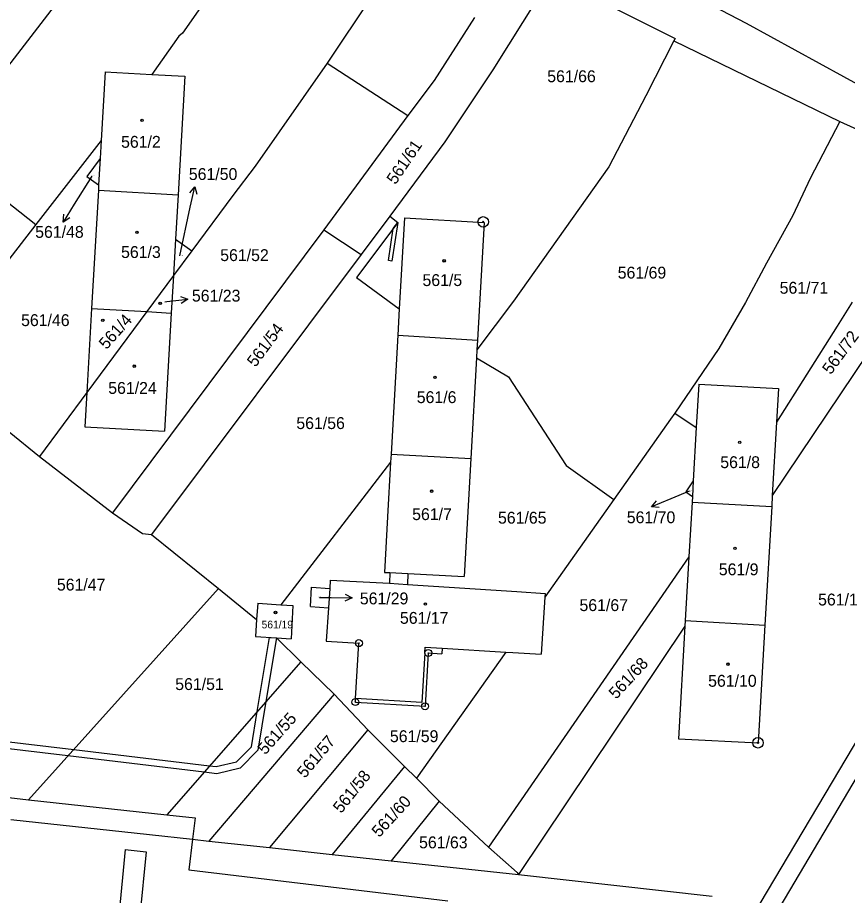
# Model space of a CAD drawing. Extents: x -593183 to -588034, y -1130415 to -1124994.
# Drawn here: x -591460.4 to -591341.4, y -1128632.8 to -1128507 of the extents above; entities that cross this region are included whole.
import ezdxf

# ---------------------------------------------------------------- set-up
doc = ezdxf.new("R2010")
doc.units = 0
for name, color, linetype in [('Vrstva 1', 7, 'Continuous'), ('Vrstva 16', 7, 'Continuous'), ('Vrstva 18', 7, 'Continuous'), ('Vrstva 19', 7, 'Continuous'), ('Vrstva 24', 7, 'Continuous'), ('Vrstva 25', 7, 'Continuous'), ('Vrstva 27', 7, 'Continuous'), ('Vrstva 4', 7, 'Continuous')]:
    doc.layers.add(name, color=color, linetype=linetype)

msp = doc.modelspace()

# ---------------------------------------------------------------- linework, layer by layer
at = {"layer": 'Vrstva 1'}
for p, q in [((-591429.49, -1128498.84), (-591436.75, -1128509.24)), ((-591405.75, -1128498.16), (-591413.93, -1128510.37)), ((-591383.82, -1128500.98), (-591392.27, -1128514.5)), ((-591366.4, -1128502.34), (-591355.96, -1128507.78)), ((-591455.16, -1128505.38), (-591471.14, -1128526.11)), ((-591376.16, -1128504.97), (-591366.14, -1128509.99)), ((-591394.89, -1128506.99), (-591400.68, -1128516.01)), ((-591355.96, -1128507.78), (-591320.75, -1128527.18)), ((-591437.27, -1128509.65), (-591441.13, -1128515.15)), ((-591436.75, -1128509.24), (-591437.27, -1128509.65)), ((-591413.93, -1128510.37), (-591416, -1128513.53)), ((-591366.33, -1128510.35), (-591370.32, -1128518.22)), ((-591366.14, -1128509.99), (-591366.33, -1128510.35)), ((-591366.33, -1128510.35), (-591342.53, -1128521.88)), ((-591416, -1128513.53), (-591426.31, -1128528.32)), ((-591416, -1128513.53), (-591404.46, -1128521.03)), ((-591447.84, -1128514.79), (-591448.4, -1128524.61)), ((-591447.84, -1128514.79), (-591441.13, -1128515.15)), ((-591441.13, -1128515.15), (-591436.41, -1128515.41)), ((-591436.41, -1128515.41), (-591437.38, -1128532.41)), ((-591392.27, -1128514.5), (-591399.16, -1128524.79)), ((-591400.68, -1128516.01), (-591404.46, -1128521.03)), ((-591370.32, -1128518.22), (-591375.64, -1128528.38)), ((-591404.46, -1128521.03), (-591416.48, -1128537.4)), ((-591342.53, -1128521.88), (-591346.79, -1128530.08)), ((-591342.53, -1128521.88), (-591329.04, -1128528.12)), ((-591448.4, -1128524.61), (-591457.78, -1128536.64)), ((-591448.4, -1128524.61), (-591448.55, -1128527.18)), ((-591399.16, -1128524.79), (-591407.02, -1128535.47)), ((-591471.14, -1128526.11), (-591457.78, -1128536.64)), ((-591448.55, -1128527.18), (-591450.45, -1128529.79)), ((-591448.55, -1128527.18), (-591448.77, -1128530.98)), ((-591426.31, -1128528.32), (-591429.52, -1128532.51)), ((-591375.64, -1128528.38), (-591389.3, -1128547.67)), ((-591450.45, -1128529.79), (-591448.77, -1128530.98)), ((-591346.79, -1128530.08), (-591349.26, -1128535.35)), ((-591448.81, -1128531.73), (-591449.77, -1128548.68)), ((-591448.77, -1128530.98), (-591448.81, -1128531.73)), ((-591448.81, -1128531.73), (-591437.38, -1128532.41)), ((-591437.38, -1128532.41), (-591437.74, -1128538.77)), ((-591429.52, -1128532.51), (-591435.42, -1128540.41)), ((-591407.02, -1128535.47), (-591411.12, -1128540.94)), ((-591407.02, -1128535.47), (-591405.9, -1128536.36)), ((-591349.26, -1128535.35), (-591353.06, -1128542.19)), ((-591457.78, -1128536.64), (-591473.07, -1128556.47)), ((-591405.9, -1128536.36), (-591411.82, -1128544.27)), ((-591404.95, -1128535.7), (-591405.69, -1128548.76)), ((-591404.95, -1128535.7), (-591393.52, -1128536.38)), ((-591393.52, -1128536.38), (-591394.47, -1128553.26)), ((-591416.48, -1128537.4), (-591446.78, -1128578)), ((-591416.48, -1128537.4), (-591411.12, -1128540.94)), ((-591437.74, -1128538.77), (-591438.04, -1128543.96)), ((-591437.74, -1128538.77), (-591435.42, -1128540.41)), ((-591435.42, -1128540.41), (-591438.04, -1128543.96)), ((-591411.12, -1128540.94), (-591441.2, -1128581.1)), ((-591353.06, -1128542.19), (-591356.06, -1128547.85)), ((-591438.04, -1128543.96), (-591441.87, -1128549.14)), ((-591438.04, -1128543.96), (-591438.35, -1128549.35)), ((-591411.82, -1128544.27), (-591405.69, -1128548.76)), ((-591389.3, -1128547.67), (-591394.55, -1128554.63)), ((-591356.06, -1128547.85), (-591359.88, -1128554.45)), ((-591340.76, -1128547.81), (-591342.92, -1128551.24)), ((-591449.77, -1128548.68), (-591450.46, -1128560.76)), ((-591441.87, -1128549.14), (-591450.46, -1128560.76)), ((-591449.77, -1128548.68), (-591441.87, -1128549.14)), ((-591441.87, -1128549.14), (-591438.35, -1128549.35)), ((-591438.35, -1128549.35), (-591439.32, -1128566.3)), ((-591405.69, -1128548.76), (-591405.9, -1128552.54)), ((-591336.1, -1128551.45), (-591352.21, -1128575.5)), ((-591342.92, -1128551.24), (-591351.6, -1128564.99)), ((-591405.9, -1128552.54), (-591406.86, -1128569.57)), ((-591405.9, -1128552.54), (-591394.47, -1128553.26)), ((-591394.47, -1128553.26), (-591394.55, -1128554.63)), ((-591359.88, -1128554.45), (-591366.19, -1128563.71)), ((-591394.61, -1128555.77), (-591395.43, -1128570.22)), ((-591394.55, -1128554.63), (-591394.61, -1128555.77)), ((-591394.61, -1128555.77), (-591390.04, -1128558.49)), ((-591390.04, -1128558.49), (-591381.76, -1128571.2)), ((-591450.46, -1128560.76), (-591457.22, -1128569.91)), ((-591450.46, -1128560.76), (-591450.74, -1128565.65)), ((-591362.76, -1128559.55), (-591363.11, -1128565.74)), ((-591362.76, -1128559.55), (-591351.32, -1128560.19)), ((-591351.32, -1128560.19), (-591351.6, -1128564.99)), ((-591366.8, -1128564.57), (-591374.92, -1128576.09)), ((-591366.19, -1128563.71), (-591366.8, -1128564.57)), ((-591366.19, -1128563.71), (-591363.11, -1128565.74)), ((-591450.74, -1128565.65), (-591439.32, -1128566.3)), ((-591363.11, -1128565.74), (-591363.55, -1128573.4)), ((-591351.6, -1128564.99), (-591352.21, -1128575.5)), ((-591461.57, -1128566.36), (-591457.22, -1128569.91)), ((-591406.86, -1128569.57), (-591406.93, -1128570.75)), ((-591406.86, -1128569.57), (-591395.43, -1128570.22)), ((-591457.22, -1128569.91), (-591446.78, -1128578)), ((-591406.93, -1128570.75), (-591422.63, -1128591.16)), ((-591406.93, -1128570.75), (-591407.36, -1128578.55)), ((-591395.43, -1128570.22), (-591396.38, -1128587.14)), ((-591381.76, -1128571.2), (-591374.92, -1128576.09)), ((-591363.55, -1128573.4), (-591364.62, -1128574.99)), ((-591363.55, -1128573.4), (-591363.67, -1128575.64)), ((-591364.62, -1128574.99), (-591363.67, -1128575.64)), ((-591363.67, -1128575.64), (-591363.72, -1128576.45)), ((-591352.21, -1128575.5), (-591352.3, -1128577.08)), ((-591374.92, -1128576.09), (-591384.83, -1128590.07)), ((-591363.72, -1128576.45), (-591364.17, -1128584.32)), ((-591363.72, -1128576.45), (-591352.3, -1128577.08)), ((-591352.3, -1128577.08), (-591353.28, -1128594.11)), ((-591446.78, -1128578), (-591442.5, -1128580.94)), ((-591407.36, -1128578.55), (-591407.81, -1128586.52)), ((-591442.5, -1128580.94), (-591441.2, -1128581.1)), ((-591441.2, -1128581.1), (-591431.58, -1128588.84)), ((-591364.17, -1128584.32), (-591392.91, -1128625.9)), ((-591364.17, -1128584.32), (-591364.69, -1128593.42)), ((-591324.03, -1128583.51), (-591361.97, -1128647.39)), ((-591321.95, -1128585.03), (-591360.14, -1128649.72)), ((-591407.81, -1128586.52), (-591407.01, -1128586.56)), ((-591407.01, -1128586.56), (-591407.09, -1128588.06)), ((-591407.01, -1128586.56), (-591404.43, -1128586.7)), ((-591404.43, -1128586.7), (-591404.51, -1128588.25)), ((-591404.43, -1128586.7), (-591396.38, -1128587.14)), ((-591415.57, -1128587.63), (-591415.65, -1128588.82)), ((-591415.57, -1128587.63), (-591407.09, -1128588.06)), ((-591404.51, -1128588.25), (-591388.83, -1128589.27)), ((-591431.58, -1128588.84), (-591458.8, -1128619.11)), ((-591431.58, -1128588.84), (-591426.12, -1128593.27)), ((-591418.42, -1128591.44), (-591418.24, -1128588.66)), ((-591418.24, -1128588.66), (-591415.65, -1128588.82)), ((-591415.65, -1128588.82), (-591415.83, -1128591.61)), ((-591388.83, -1128589.27), (-591384.79, -1128589.53)), ((-591384.79, -1128589.53), (-591384.83, -1128590.07)), ((-591425.95, -1128590.92), (-591426.12, -1128593.27)), ((-591425.95, -1128590.92), (-591422.63, -1128591.16)), ((-591384.83, -1128590.07), (-591385.36, -1128598.25)), ((-591422.63, -1128591.16), (-591420.91, -1128591.29)), ((-591420.91, -1128591.29), (-591421.18, -1128596.05)), ((-591418.42, -1128591.44), (-591415.83, -1128591.61)), ((-591415.83, -1128591.61), (-591416.14, -1128596.39)), ((-591426.12, -1128593.27), (-591426.3, -1128595.71)), ((-591364.69, -1128593.42), (-591364.74, -1128594.22)), ((-591364.69, -1128593.42), (-591353.28, -1128594.11)), ((-591364.74, -1128594.22), (-591388.57, -1128629.84)), ((-591364.74, -1128594.22), (-591365.66, -1128610.37)), ((-591353.28, -1128594.11), (-591354.26, -1128610.95)), ((-591426.3, -1128595.71), (-591423.26, -1128595.91)), ((-591423.26, -1128595.91), (-591419.81, -1128599.35)), ((-591423.26, -1128595.91), (-591421.18, -1128596.05)), ((-591416.14, -1128596.39), (-591411.46, -1128596.67)), ((-591411.94, -1128604.62), (-591411.46, -1128596.67)), ((-591390.41, -1128597.95), (-591403.23, -1128616.04)), ((-591401.52, -1128598.08), (-591401.99, -1128605.72)), ((-591401.52, -1128598.08), (-591399.6, -1128598.19)), ((-591399.55, -1128597.39), (-591399.6, -1128598.19)), ((-591399.55, -1128597.39), (-591390.41, -1128597.95)), ((-591390.41, -1128597.95), (-591389.4, -1128598.01)), ((-591389.4, -1128598.01), (-591385.36, -1128598.25)), ((-591419.81, -1128599.35), (-591439, -1128621.26)), ((-591419.81, -1128599.35), (-591415.01, -1128603.99)), ((-591415.01, -1128603.99), (-591432.98, -1128625.04)), ((-591415.01, -1128603.99), (-591410.17, -1128609.1)), ((-591411.97, -1128605.12), (-591411.94, -1128604.62)), ((-591411.97, -1128605.12), (-591401.99, -1128605.72)), ((-591410.17, -1128609.1), (-591424.3, -1128625.98)), ((-591410.17, -1128609.1), (-591404.91, -1128614.34)), ((-591365.66, -1128610.37), (-591354.26, -1128610.95)), ((-591404.91, -1128614.34), (-591415.28, -1128626.95)), ((-591404.91, -1128614.34), (-591403.23, -1128616.04)), ((-591403.23, -1128616.04), (-591399.96, -1128619.33)), ((-591480.31, -1128616.77), (-591458.8, -1128619.11)), ((-591458.8, -1128619.11), (-591439, -1128621.26)), ((-591399.96, -1128619.33), (-591406.83, -1128627.87)), ((-591399.96, -1128619.33), (-591392.91, -1128625.9)), ((-591439, -1128621.26), (-591434.91, -1128621.71)), ((-591434.91, -1128621.71), (-591435.29, -1128624.79)), ((-591435.29, -1128624.79), (-591435.83, -1128629.15)), ((-591435.29, -1128624.79), (-591432.98, -1128625.04)), ((-591444.95, -1128626.23), (-591446.7, -1128644.13)), ((-591444.95, -1128626.23), (-591441.97, -1128626.58)), ((-591432.98, -1128625.04), (-591424.3, -1128625.98)), ((-591424.3, -1128625.98), (-591415.28, -1128626.95)), ((-591392.91, -1128625.9), (-591388.76, -1128629.54)), ((-591441.97, -1128626.58), (-591443.69, -1128644.46)), ((-591415.28, -1128626.95), (-591406.83, -1128627.87)), ((-591406.83, -1128627.87), (-591388.57, -1128629.84)), ((-591435.83, -1128629.15), (-591398.74, -1128633.59)), ((-591388.76, -1128629.54), (-591388.57, -1128629.84)), ((-591388.57, -1128629.84), (-591360.81, -1128632.95))]:
    msp.add_line(p, q, dxfattribs=at)
at = {"layer": 'Vrstva 16'}
for p, q in [((-591449.76, -1128529.72), (-591452.28, -1128533.76)), ((-591437.15, -1128541.13), (-591435.63, -1128534.18)), ((-591439.3, -1128547.75), (-591438.98, -1128547.71)), ((-591364.15, -1128574.89), (-591366.76, -1128575.98)), ((-591417.1, -1128590.11), (-591415.45, -1128590.14))]:
    msp.add_line(p, q, dxfattribs=at)
at = {"layer": 'Vrstva 24'}
for centre, radius in [((-591393.65, -1128536.28), 0.75), ((-591393.65, -1128536.28), 0.0903), ((-591411.46, -1128596.67), 0.5), ((-591411.46, -1128596.67), 0.0327), ((-591401.52, -1128598.08), 0.5), ((-591401.52, -1128598.08), 0.0327), ((-591411.97, -1128605.12), 0.5), ((-591411.97, -1128605.12), 0.0327), ((-591401.99, -1128605.72), 0.5), ((-591401.99, -1128605.72), 0.0327), ((-591354.26, -1128610.95), 0.75), ((-591354.26, -1128610.95), 0.0903)]:
    msp.add_circle(centre, radius, dxfattribs=at)
at = {"layer": 'Vrstva 25'}
for p, q in [((-591435.63, -1128534.18), (-591434.99, -1128531.25)), ((-591452.28, -1128533.76), (-591453.86, -1128536.31)), ((-591438.98, -1128547.71), (-591436, -1128547.35)), ((-591366.76, -1128575.98), (-591369.53, -1128577.14)), ((-591415.45, -1128590.14), (-591412.45, -1128590.19))]:
    msp.add_line(p, q, dxfattribs=at)
for points in [[(-591435.69, -1128532.12), (-591434.99, -1128531.25), (-591434.71, -1128532.33)], [(-591452.91, -1128535.72), (-591453.86, -1128536.31), (-591453.76, -1128535.19)], [(-591437.05, -1128546.98), (-591436, -1128547.35), (-591436.93, -1128547.97)], [(-591368.41, -1128577.21), (-591369.53, -1128577.14), (-591368.8, -1128576.29)], [(-591413.44, -1128589.67), (-591412.45, -1128590.19), (-591413.46, -1128590.67)]]:
    msp.add_lwpolyline(points, dxfattribs=at)
for centre, radius in [((-591442.54, -1128521.73), 0.175), ((-591442.54, -1128521.73), 0.15), ((-591443.28, -1128537.77), 0.175), ((-591443.28, -1128537.77), 0.15), ((-591399.25, -1128541.87), 0.175), ((-591399.25, -1128541.87), 0.15), ((-591439.95, -1128547.95), 0.175), ((-591439.95, -1128547.95), 0.15), ((-591448.17, -1128550.4), 0.175), ((-591448.17, -1128550.4), 0.15), ((-591443.66, -1128556.97), 0.175), ((-591443.66, -1128556.97), 0.15), ((-591400.56, -1128558.56), 0.175), ((-591400.56, -1128558.56), 0.15), ((-591356.89, -1128567.89), 0.175), ((-591356.89, -1128567.89), 0.15), ((-591401.04, -1128574.88), 0.175), ((-591401.04, -1128574.88), 0.15), ((-591357.56, -1128583.08), 0.175), ((-591357.56, -1128583.08), 0.15), ((-591401.93, -1128591.06), 0.175), ((-591401.93, -1128591.06), 0.15), ((-591423.42, -1128592.28), 0.175), ((-591423.42, -1128592.28), 0.15), ((-591358.57, -1128599.68), 0.175), ((-591358.57, -1128599.68), 0.15)]:
    msp.add_circle(centre, radius, dxfattribs=at)
at = {"layer": 'Vrstva 27'}
for p, q in [((-591405.9, -1128536.36), (-591406.74, -1128541.92)), ((-591406.55, -1128537.23), (-591405.9, -1128536.36)), ((-591407.24, -1128541.84), (-591406.55, -1128537.23)), ((-591406.74, -1128541.92), (-591407.24, -1128541.84)), ((-591426.03, -1128606.46), (-591424.27, -1128595.84)), ((-591423.26, -1128595.91), (-591424.78, -1128605.02)), ((-591424.27, -1128595.84), (-591423.26, -1128595.91)), ((-591424.78, -1128605.02), (-591425.94, -1128612)), ((-591426.88, -1128611.52), (-591426.03, -1128606.46)), ((-591478.58, -1128608.79), (-591452.34, -1128611.92)), ((-591453.16, -1128612.83), (-591478.18, -1128609.85)), ((-591452.34, -1128611.92), (-591432.86, -1128614.25)), ((-591429, -1128613.68), (-591426.88, -1128611.52)), ((-591425.94, -1128612), (-591428.48, -1128614.58)), ((-591433.66, -1128615.16), (-591453.16, -1128612.83)), ((-591432.86, -1128614.25), (-591431.91, -1128614.36)), ((-591431.91, -1128614.36), (-591429, -1128613.68)), ((-591428.48, -1128614.58), (-591431.85, -1128615.38)), ((-591431.85, -1128615.38), (-591433.66, -1128615.16))]:
    msp.add_line(p, q, dxfattribs=at)
at = {"layer": 'Vrstva 4'}
for p, q in [((-591407.09, -1128588.06), (-591404.51, -1128588.25)), ((-591402.02, -1128598.05), (-591401.97, -1128597.25)), ((-591401.97, -1128597.25), (-591399.55, -1128597.39)), ((-591402.02, -1128598.05), (-591402.46, -1128605.19)), ((-591402.46, -1128605.19), (-591411.94, -1128604.62)), ((-591461.37, -1128621.97), (-591441.5, -1128624.12)), ((-591441.5, -1128624.12), (-591435.29, -1128624.79))]:
    msp.add_line(p, q, dxfattribs=at)

# ---------------------------------------------------------------- texts
at = {"layer": 'Vrstva 16'}
for s, p in [('561/50', (-591435.84, -1128530.28)), ('561/48', (-591457.86, -1128538.57)), ('561/23', (-591435.4, -1128547.71)), ('561/70', (-591373.07, -1128579.48)), ('561/29', (-591411.33, -1128591.11))]:
    msp.add_text(s, height=1.7, dxfattribs=at).set_placement(p)
at = {"layer": 'Vrstva 18'}
for s, height, p in [('561/66', 1.7, (-591384.47, -1128516.26)), ('561/48', 0.1, (-591449.76, -1128529.72)), ('561/52', 1.7, (-591431.34, -1128541.9)), ('561/50', 0.1, (-591437.15, -1128541.13)), ('561/69', 1.7, (-591374.37, -1128544.41)), ('561/71', 1.7, (-591351.16, -1128546.58)), ('561/46', 1.7, (-591459.88, -1128551.22)), ('561/56', 1.7, (-591420.43, -1128565.98)), ('561/70', 0.1, (-591364.15, -1128574.89)), ('561/65', 1.7, (-591391.53, -1128579.54)), ('561/47', 1.7, (-591454.75, -1128589.13)), ('561/1', 1.7, (-591345.65, -1128591.27)), ('561/29', 0.1, (-591417.3, -1128590.11)), ('561/67', 1.7, (-591379.85, -1128592.07)), ('561/51', 1.7, (-591437.79, -1128603.39)), ('561/59', 1.7, (-591407.02, -1128610.86)), ('561/63', 1.7, (-591402.84, -1128626.08))]:
    msp.add_text(s, height=height, dxfattribs=at).set_placement(p)
for s, rotation, p in [('561/61', 55.9171, (-591406.22, -1128531.04)), ('561/54', 53.3887, (-591426.29, -1128557.21)), ('561/72', 53.6272, (-591343.83, -1128558.28)), ('561/68', 47.3134, (-591374.58, -1128604.8)), ('561/55', 48.5633, (-591424.88, -1128612.77)), ('561/57', 50.0188, (-591419.2, -1128616.13)), ('561/58', 51.2968, (-591414.01, -1128621.17)), ('561/60', 47.4761, (-591408.55, -1128624.61))]:
    msp.add_text(s, height=1.7, rotation=rotation, dxfattribs=at).set_placement(p)
at = {"layer": 'Vrstva 19'}
for s, height, p in [('561/2', 1.7, (-591445.55, -1128525.66)), ('561/3', 1.7, (-591445.55, -1128541.46)), ('561/5', 1.7, (-591402.35, -1128545.48)), ('561/23', 0.01, (-591439.3, -1128547.75)), ('561/24', 1.7, (-591447.39, -1128560.94)), ('561/6', 1.7, (-591403.17, -1128562.26)), ('561/8', 1.7, (-591359.67, -1128571.58)), ('561/7', 1.7, (-591403.83, -1128579.03)), ('561/9', 1.7, (-591359.88, -1128586.94)), ('561/17', 1.7, (-591405.58, -1128593.9)), ('561/19', 1.1, (-591425.41, -1128594.55)), ('561/10', 1.7, (-591361.41, -1128602.92))]:
    msp.add_text(s, height=height, dxfattribs=at).set_placement(p)
msp.add_text('561/4', height=1.7, rotation=48.2692, dxfattribs=at).set_placement((-591447.64, -1128554.68))

doc.saveas('drawing.dxf')
